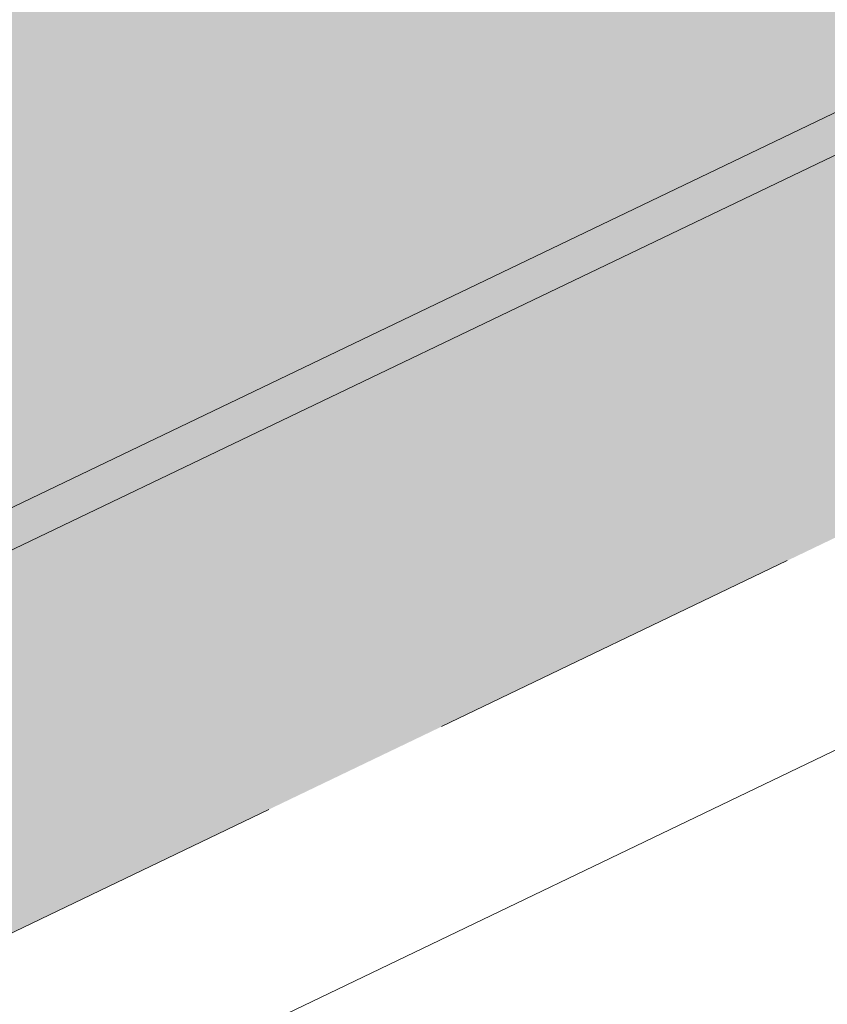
# Model space of a CAD drawing. Header units: metres. Extents: x 163628 to 167676, y 402708 to 405373.
# Tile 314 of 656: x 166356.182 to 166357.024, y 404353.391 to 404354.419. Entities that reach past the tile are written whole.
import ezdxf

# ---------------------------------------------------------------- set-up
doc = ezdxf.new("R2010")
doc.units = ezdxf.units.M
doc.linetypes.add('X-CA190022.004-UO-DWM_Snelfietsroute$0$VH-OPSLUITBAND_150X250', pattern=[24, 16, -2, 4, -2])
doc.layers.add('X-CA190022.004-UO-ARC_Arcering$0$N-WE-VH-VERHARDING-FIETSSTRAAT_GRIJS-A', color=251, linetype='Continuous', lineweight=0, transparency=0.5)
doc.layers.add('X-CA190022.004-UO-ARC_Arcering$0$N-WE-VH-VERHARDING-FIETSSTRAAT_ROOD-A', color=13, linetype='Continuous', lineweight=0, transparency=0.5)
for name, color, linetype, lineweight in [('X-CA190022.004-UO-BGT_Ondergrond$0$GE_314_WGDRijbaanLokaleweg_Vlak_GEM', 253, 'Continuous', 9), ('X-CA190022.004-UO-BGT_Ondergrond$0$GE_479_BTDGroenvoorziening_grasenkruida_GEM', 253, 'Continuous', 9), ('X-CA190022.004-UO-DWM_Snelfietsroute$0$N-WE-VH-KANTOPSLUITING_ACHTERKANTBAND-G', 7, 'Continuous', 18), ('X-CA190022.004-UO-DWM_Snelfietsroute$0$N-WE-VH-KANTOPSLUITING_OPSLUITBAND_200X250-G', 7, 'X-CA190022.004-UO-DWM_Snelfietsroute$0$VH-OPSLUITBAND_150X250', 18), ('X-CA190022.004-UO-DWM_Snelfietsroute$0$N-WE-VH-VERHARDING-G', 7, 'Continuous', 18)]:
    doc.layers.add(name, color=color, linetype=linetype, lineweight=lineweight)

msp = doc.modelspace()

# ---------------------------------------------------------------- hatches: boundary and pattern name
at = {"layer": 'X-CA190022.004-UO-ARC_Arcering$0$N-WE-VH-VERHARDING-FIETSSTRAAT_GRIJS-A'}
h = msp.add_hatch(color=256, dxfattribs=at)
h.dxf.hatch_style = 1
h.paths.add_polyline_path([(166375.9842, 404363.4227), (166371.477, 404361.2582), (166366.9697, 404359.0938), (166362.4625, 404356.9293), (166357.9553, 404354.7649), (166353.448, 404352.6004), (166349.0212, 404350.4746), (166349.1944, 404350.114), (166353.6212, 404352.2399), (166358.1284, 404354.4043), (166362.6357, 404356.5688), (166367.1429, 404358.7332), (166371.6501, 404360.8977), (166376.1574, 404363.0621), (166380.6646, 404365.2266), (166381.6794, 404365.7139), (166385.1718, 404367.391), (166389.6791, 404369.5555), (166394.1863, 404371.7199), (166394.9535, 404372.0884), (166394.7804, 404372.4489), (166394.0131, 404372.0805), (166389.5059, 404369.9161), (166384.9987, 404367.7516), (166381.5062, 404366.0745), (166380.4914, 404365.5871)])
at = {"layer": 'X-CA190022.004-UO-ARC_Arcering$0$N-WE-VH-VERHARDING-FIETSSTRAAT_ROOD-A'}
h = msp.add_hatch(color=256, dxfattribs=at)
h.dxf.hatch_style = 1
h.paths.add_polyline_path([(166384.9987, 404367.7516), (166389.5059, 404369.9161), (166394.0131, 404372.0805), (166394.7804, 404372.4489), (166393.0488, 404376.0547), (166392.0738, 404375.5865), (166387.5666, 404373.4221), (166383.0593, 404371.2576), (166378.5521, 404369.0932), (166374.0449, 404366.9287), (166369.5376, 404364.7643), (166365.0304, 404362.5998), (166360.5232, 404360.4353), (166356.0159, 404358.2709), (166351.5087, 404356.1064), (166347.2897, 404354.0804), (166349.0212, 404350.4746), (166353.448, 404352.6004), (166357.9553, 404354.7649), (166362.4625, 404356.9293), (166366.9697, 404359.0938), (166371.477, 404361.2582), (166375.9842, 404363.4227), (166380.4914, 404365.5871), (166381.5062, 404366.0745)])

# ---------------------------------------------------------------- linework, layer by layer
at = {"layer": 'X-CA190022.004-UO-BGT_Ondergrond$0$GE_314_WGDRijbaanLokaleweg_Vlak_GEM', "flags": 128}
msp.add_lwpolyline([(166395.93, 404372.931), (166347.44, 404349.677), (166346.785, 404349.363), (166343.066, 404348.641)], dxfattribs=at)
at = {"layer": 'X-CA190022.004-UO-BGT_Ondergrond$0$GE_479_BTDGroenvoorziening_grasenkruida_GEM', "flags": 128}
msp.add_lwpolyline([(166347.44, 404349.677), (166395.93, 404372.931), (166396.473, 404373.191), (166397.512, 404374.011), (166399.016, 404373.577), (166400.074, 404373.506), (166401.718, 404374.067), (166403.307, 404375.13), (166404.339, 404376.166), (166404.857, 404377.393), (166405.425, 404377.532), (166406.172, 404377.889), (166407.485, 404378.518), (166446.798, 404397.341)], dxfattribs=at)
at = {"layer": 'X-CA190022.004-UO-DWM_Snelfietsroute$0$N-WE-VH-KANTOPSLUITING_ACHTERKANTBAND-G', "ltscale": 0.2, "flags": 128}
msp.add_lwpolyline([(166459.1772, 404402.7078), (166270.4232, 404312.0649)], dxfattribs=at)
at = {"layer": 'X-CA190022.004-UO-DWM_Snelfietsroute$0$N-WE-VH-KANTOPSLUITING_OPSLUITBAND_200X250-G', "ltscale": 0.1, "flags": 128}
msp.add_lwpolyline([(166515.1916, 404426.924), (166514.4973, 404426.3888), (166513.5852, 404425.7487), (166513.491, 404425.6864), (166512.6334, 404425.1492), (166511.6585, 404424.6014), (166510.8893, 404424.213), (166478.7814, 404408.7687), (166478.1585, 404408.4818), (166477.1143, 404408.0564), (166476.7091, 404407.9091), (166476.0375, 404407.6859), (166474.9526, 404407.3789), (166474.5562, 404407.2827), (166465.8372, 404405.2588), (166465.211, 404405.1069), (166464.3105, 404404.8654), (166463.4182, 404404.5984), (166462.5316, 404404.3054), (166462.4016, 404404.26), (166461.6586, 404403.9888), (166460.792, 404403.6463), (166459.936, 404403.2793), (166459.0919, 404402.8887), (166270.3353, 404312.2446), (166269.8575, 404312.0062), (166269.0849, 404311.5811), (166268.3361, 404311.1189), (166267.6114, 404310.6199), (166266.9119, 404310.0849), (166266.342, 404309.6058), (166266.2443, 404309.5194), (166265.5992, 404308.9148), (166264.988, 404308.2818), (166264.4092, 404307.619), (166263.8643, 404306.9281), (166263.3526, 404306.208), (166263.2099, 404305.9928), (166262.7667, 404305.3393), (166262.1, 404304.4413), (166261.3883, 404303.5766), (166260.6343, 404302.7486), (166260.5068, 404302.6219)], dxfattribs=at)
at = {"layer": 'X-CA190022.004-UO-DWM_Snelfietsroute$0$N-WE-VH-VERHARDING-G', "flags": 128}
msp.add_lwpolyline([(166458.9211, 404403.2504), (166270.1594, 404312.6038)], dxfattribs=at)

doc.saveas('drawing.dxf')
